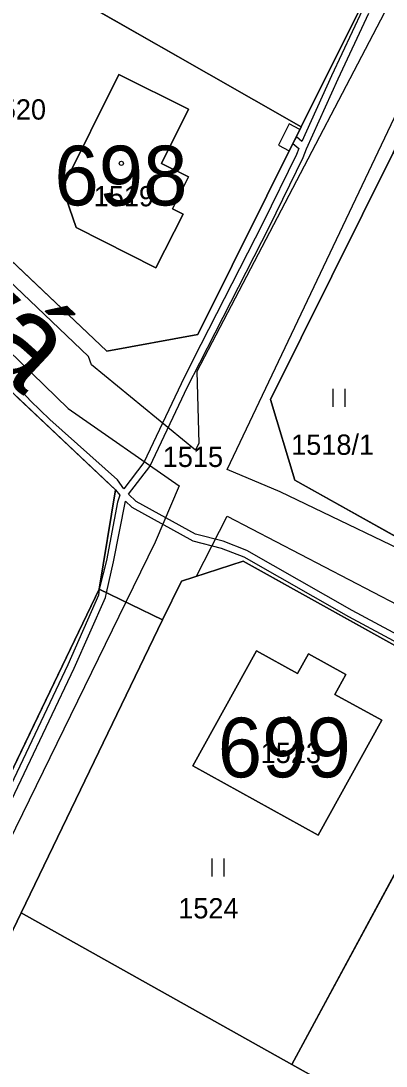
# Model space of a CAD drawing. Extents: x -689422 to -685210, y -987725 to -982160.
# Drawn here: x -687677.8 to -687647.2, y -985251.4 to -985163.8 of the extents above; entities that cross this region are included whole.
import ezdxf

# ---------------------------------------------------------------- set-up
doc = ezdxf.new("R2010")
doc.units = 0
for name, color, linetype in [('KN_Budovy', 7, 'Continuous'), ('KN_Budovy_cisla_domovni', 7, 'Continuous'), ('KN_Hranice_parcel', 7, 'Continuous'), ('KN_Parcelni cisla', 7, 'Continuous'), ('KN_Polygon parcely', 7, 'Continuous'), ('KN_Popisy_pomistni nazvy nazvy ulic', 7, 'Continuous'), ('KN_POZEMKY_ORNA PUDA', 7, 'Continuous'), ('KN_POZEMKY_OSTATNI PLOCHA', 7, 'Continuous'), ('KN_POZEMKY_TTP', 7, 'Continuous'), ('KN_POZEMKY_ZASTAVENA PLOCHA', 7, 'Continuous'), ('KN_VYUZITI_17_ostatni plocha_ostatni komunikace', 7, 'Continuous'), ('KN_Věcná břemena k části', 7, 'Continuous'), ('KN_Značky budov', 7, 'Continuous'), ('KN_Značky kultur', 7, 'Continuous')]:
    doc.layers.add(name, color=color, linetype=linetype)

msp = doc.modelspace()

# ---------------------------------------------------------------- linework, layer by layer
at = {"layer": 'KN_Budovy'}
for points in [[(-687669.61, -985168.31), (-687674.35, -985177.82), (-687673.2, -985181.14), (-687666.51, -985184.5), (-687664.23, -985180.02), (-687665.13, -985179.57), (-687663.79, -985176.88), (-687666.03, -985175.77), (-687663.77, -985171.21)], [(-687652.92, -985232.06), (-687647.58, -985222.43), (-687651.51, -985220.26), (-687650.59, -985218.6), (-687653.73, -985216.85), (-687654.65, -985218.51), (-687658.08, -985216.61), (-687663.43, -985226.25)]]:
    msp.add_lwpolyline(points, close=True, dxfattribs=at)
at = {"layer": 'KN_Hranice_parcel'}
for p, q in [((-687643.61, -985151.16), (-687654.33, -985172.7)), ((-687654.33, -985172.7), (-687681.75, -985157.05)), ((-687689.27, -985248.82), (-687671.26, -985211.45)), ((-687671.26, -985211.45), (-687665.95, -985214.02)), ((-687665.95, -985214.02), (-687677.81, -985238.56)), ((-687638.55, -985220.58), (-687655.11, -985251.26)), ((-687677.81, -985238.56), (-687655.11, -985251.26)), ((-687655.11, -985251.26), (-687649.8, -985254.23))]:
    msp.add_line(p, q, dxfattribs=at)
for points in [[(-687664.23, -985180.02), (-687665.13, -985179.57), (-687663.79, -985176.88), (-687666.03, -985175.77), (-687663.77, -985171.21), (-687669.61, -985168.31), (-687674.35, -985177.82), (-687673.2, -985181.14), (-687666.51, -985184.5), (-687664.23, -985180.02)], [(-687654.33, -985172.7), (-687662.99, -985190.1), (-687670.63, -985191.49), (-687689.84, -985173.3)], [(-687636.84, -985212.37), (-687654.88, -985202.31), (-687656.9, -985195.55), (-687646.61, -985174.88)], [(-687691.94, -985182.32), (-687669.9, -985203.12), (-687671.26, -985211.45)], [(-687665.95, -985214.02), (-687664.37, -985210.76), (-687659.19, -985209.09), (-687638.55, -985220.58)], [(-687658.08, -985216.61), (-687663.43, -985226.25), (-687652.92, -985232.06), (-687647.58, -985222.43), (-687651.51, -985220.26), (-687650.59, -985218.6), (-687653.73, -985216.85), (-687654.65, -985218.51), (-687658.08, -985216.61)], [(-687684.81, -985253.65), (-687683.66, -985250.66), (-687677.81, -985238.56)]]:
    msp.add_lwpolyline(points, dxfattribs=at)
at = {"layer": 'KN_Polygon parcely'}
msp.add_lwpolyline([(-687691.94, -985182.32), (-687669.9, -985203.12), (-687671.26, -985211.45), (-687665.95, -985214.02), (-687664.37, -985210.76), (-687659.19, -985209.09), (-687638.55, -985220.58), (-687613.79, -985234.37), (-687610.62, -985228.68), (-687609.89, -985227.37), (-687636.84, -985212.37), (-687654.88, -985202.31), (-687656.9, -985195.55), (-687646.61, -985174.88), (-687627.03, -985135.54), (-687616.34, -985132.13), (-687636.95, -985120.57), (-687633.72, -985131.28), (-687643.61, -985151.16), (-687654.33, -985172.7), (-687662.99, -985190.1), (-687670.63, -985191.49), (-687689.84, -985173.3)], dxfattribs=at)
for points in [[(-687654.33, -985172.7), (-687643.61, -985151.16), (-687671.04, -985135.56), (-687681.75, -985157.05)], [(-687681.75, -985157.05), (-687689.84, -985173.3), (-687670.63, -985191.49), (-687662.99, -985190.1), (-687654.33, -985172.7)], [(-687664.23, -985180.02), (-687666.51, -985184.5), (-687673.2, -985181.14), (-687674.35, -985177.82), (-687669.61, -985168.31), (-687663.77, -985171.21), (-687666.03, -985175.77), (-687663.79, -985176.88), (-687665.13, -985179.57)], [(-687664.23, -985180.02), (-687665.13, -985179.57), (-687663.79, -985176.88), (-687666.03, -985175.77), (-687663.77, -985171.21), (-687669.61, -985168.31), (-687674.35, -985177.82), (-687673.2, -985181.14), (-687666.51, -985184.5)], [(-687636.84, -985212.37), (-687623.92, -985187.5), (-687642.94, -985176.92), (-687646.61, -985174.88), (-687656.9, -985195.55), (-687654.88, -985202.31)], [(-687691.94, -985182.32), (-687710.55, -985219.47), (-687689.27, -985248.82), (-687671.26, -985211.45), (-687669.9, -985203.12)], [(-687665.95, -985214.02), (-687677.81, -985238.56), (-687655.11, -985251.26), (-687638.55, -985220.58), (-687659.19, -985209.09), (-687664.37, -985210.76)], [(-687703.73, -985301.1), (-687701.56, -985305.65), (-687698.06, -985292.26), (-687694.68, -985279.32), (-687684.81, -985253.65), (-687683.66, -985250.66), (-687677.81, -985238.56), (-687665.95, -985214.02), (-687671.26, -985211.45), (-687689.27, -985248.82), (-687700.19, -985277.21), (-687705.55, -985297.58)], [(-687658.08, -985216.61), (-687663.43, -985226.25), (-687652.92, -985232.06), (-687647.58, -985222.43), (-687651.51, -985220.26), (-687650.59, -985218.6), (-687653.73, -985216.85), (-687654.65, -985218.51)], [(-687658.08, -985216.61), (-687654.65, -985218.51), (-687653.73, -985216.85), (-687650.59, -985218.6), (-687651.51, -985220.26), (-687647.58, -985222.43), (-687652.92, -985232.06), (-687663.43, -985226.25)], [(-687649.8, -985254.23), (-687630.37, -985265.09), (-687613.79, -985234.37), (-687638.55, -985220.58), (-687655.11, -985251.26)], [(-687660.69, -985273.71), (-687649.8, -985254.23), (-687655.11, -985251.26), (-687677.81, -985238.56), (-687683.66, -985250.66), (-687684.81, -985253.65)]]:
    msp.add_lwpolyline(points, close=True, dxfattribs=at)
at = {"layer": 'KN_POZEMKY_ORNA PUDA'}
for p, q in [((-687683.66, -985250.66), (-687677.81, -985238.56)), ((-687677.81, -985238.56), (-687655.11, -985251.26)), ((-687655.11, -985251.26), (-687649.8, -985254.23))]:
    msp.add_line(p, q, dxfattribs=at)
at = {"layer": 'KN_POZEMKY_OSTATNI PLOCHA'}
for p, q in [((-687654.33, -985172.7), (-687643.61, -985151.16)), ((-687662.99, -985190.1), (-687654.33, -985172.7)), ((-687689.84, -985173.3), (-687670.63, -985191.49)), ((-687646.61, -985174.88), (-687656.9, -985195.55)), ((-687669.9, -985203.12), (-687691.94, -985182.32)), ((-687670.63, -985191.49), (-687662.99, -985190.1)), ((-687656.9, -985195.55), (-687654.88, -985202.31)), ((-687654.88, -985202.31), (-687636.84, -985212.37)), ((-687671.26, -985211.45), (-687669.9, -985203.12)), ((-687659.19, -985209.09), (-687664.37, -985210.76)), ((-687638.55, -985220.58), (-687659.19, -985209.09)), ((-687664.37, -985210.76), (-687665.95, -985214.02)), ((-687665.95, -985214.02), (-687671.26, -985211.45))]:
    msp.add_line(p, q, dxfattribs=at)
at = {"layer": 'KN_POZEMKY_TTP'}
for p, q in [((-687643.61, -985151.16), (-687654.33, -985172.7)), ((-687681.75, -985157.05), (-687654.33, -985172.7)), ((-687654.33, -985172.7), (-687681.75, -985157.05)), ((-687669.61, -985168.31), (-687674.35, -985177.82)), ((-687663.77, -985171.21), (-687669.61, -985168.31)), ((-687666.03, -985175.77), (-687663.77, -985171.21)), ((-687654.33, -985172.7), (-687662.99, -985190.1)), ((-687670.63, -985191.49), (-687689.84, -985173.3)), ((-687656.9, -985195.55), (-687646.61, -985174.88)), ((-687663.79, -985176.88), (-687666.03, -985175.77)), ((-687665.13, -985179.57), (-687663.79, -985176.88)), ((-687674.35, -985177.82), (-687673.2, -985181.14)), ((-687664.23, -985180.02), (-687665.13, -985179.57)), ((-687666.51, -985184.5), (-687664.23, -985180.02)), ((-687673.2, -985181.14), (-687666.51, -985184.5)), ((-687691.94, -985182.32), (-687669.9, -985203.12)), ((-687662.99, -985190.1), (-687670.63, -985191.49)), ((-687654.88, -985202.31), (-687656.9, -985195.55)), ((-687636.84, -985212.37), (-687654.88, -985202.31)), ((-687669.9, -985203.12), (-687671.26, -985211.45)), ((-687664.37, -985210.76), (-687659.19, -985209.09)), ((-687659.19, -985209.09), (-687638.55, -985220.58)), ((-687665.95, -985214.02), (-687664.37, -985210.76)), ((-687671.26, -985211.45), (-687689.27, -985248.82)), ((-687689.27, -985248.82), (-687671.26, -985211.45)), ((-687671.26, -985211.45), (-687665.95, -985214.02)), ((-687677.81, -985238.56), (-687665.95, -985214.02)), ((-687665.95, -985214.02), (-687677.81, -985238.56)), ((-687658.08, -985216.61), (-687663.43, -985226.25)), ((-687654.65, -985218.51), (-687658.08, -985216.61)), ((-687653.73, -985216.85), (-687654.65, -985218.51)), ((-687650.59, -985218.6), (-687653.73, -985216.85)), ((-687651.51, -985220.26), (-687650.59, -985218.6)), ((-687638.55, -985220.58), (-687655.11, -985251.26)), ((-687655.11, -985251.26), (-687638.55, -985220.58)), ((-687647.58, -985222.43), (-687651.51, -985220.26)), ((-687652.92, -985232.06), (-687647.58, -985222.43)), ((-687663.43, -985226.25), (-687652.92, -985232.06)), ((-687677.81, -985238.56), (-687683.66, -985250.66)), ((-687655.11, -985251.26), (-687677.81, -985238.56)), ((-687649.8, -985254.23), (-687655.11, -985251.26))]:
    msp.add_line(p, q, dxfattribs=at)
at = {"layer": 'KN_POZEMKY_ZASTAVENA PLOCHA'}
for p, q in [((-687674.35, -985177.82), (-687669.61, -985168.31)), ((-687669.61, -985168.31), (-687663.77, -985171.21)), ((-687663.77, -985171.21), (-687666.03, -985175.77)), ((-687666.03, -985175.77), (-687663.79, -985176.88)), ((-687663.79, -985176.88), (-687665.13, -985179.57)), ((-687673.2, -985181.14), (-687674.35, -985177.82)), ((-687665.13, -985179.57), (-687664.23, -985180.02)), ((-687664.23, -985180.02), (-687666.51, -985184.5)), ((-687666.51, -985184.5), (-687673.2, -985181.14)), ((-687663.43, -985226.25), (-687658.08, -985216.61)), ((-687658.08, -985216.61), (-687654.65, -985218.51)), ((-687654.65, -985218.51), (-687653.73, -985216.85)), ((-687653.73, -985216.85), (-687650.59, -985218.6)), ((-687650.59, -985218.6), (-687651.51, -985220.26)), ((-687651.51, -985220.26), (-687647.58, -985222.43)), ((-687647.58, -985222.43), (-687652.92, -985232.06)), ((-687652.92, -985232.06), (-687663.43, -985226.25))]:
    msp.add_line(p, q, dxfattribs=at)
at = {"layer": 'KN_VYUZITI_17_ostatni plocha_ostatni komunikace'}
for p, q in [((-687654.33, -985172.7), (-687643.61, -985151.16)), ((-687662.99, -985190.1), (-687654.33, -985172.7)), ((-687689.84, -985173.3), (-687670.63, -985191.49)), ((-687646.61, -985174.88), (-687656.9, -985195.55)), ((-687669.9, -985203.12), (-687691.94, -985182.32)), ((-687670.63, -985191.49), (-687662.99, -985190.1)), ((-687656.9, -985195.55), (-687654.88, -985202.31)), ((-687654.88, -985202.31), (-687636.84, -985212.37)), ((-687671.26, -985211.45), (-687669.9, -985203.12)), ((-687659.19, -985209.09), (-687664.37, -985210.76)), ((-687638.55, -985220.58), (-687659.19, -985209.09)), ((-687664.37, -985210.76), (-687665.95, -985214.02)), ((-687665.95, -985214.02), (-687671.26, -985211.45))]:
    msp.add_line(p, q, dxfattribs=at)
at = {"layer": 'KN_Věcná břemena k části'}
for points in [[(-687641.27, -985151.44), (-687663.08, -985193.21), (-687662.92, -985199.2), (-687663.19, -985199.78), (-687671.9, -985192.64), (-687672.17, -985191.95), (-687692.41, -985172.63)], [(-687680.08, -985243.26), (-687677.81, -985238.56), (-687665.95, -985214.02), (-687664.37, -985210.76), (-687663.12, -985210.36), (-687660.53, -985205.33), (-687638.09, -985216.99), (-687637.5, -985215.86), (-687631.2, -985220.29), (-687629.41, -985217.76), (-687636.58, -985212.71), (-687642.48, -985209.83), (-687656.09, -985203.27), (-687660.53, -985201.4), (-687640.59, -985159.43)], [(-687649.19, -985162.9), (-687651.78, -985168.41), (-687654.27, -985173.93), (-687654.74, -985173.53), (-687655.03, -985174.1), (-687654.52, -985174.5), (-687654.72, -985175.02), (-687657.54, -985180.78), (-687663.38, -985192.19), (-687664.39, -985194.22), (-687667.53, -985200.83), (-687669.21, -985203.02), (-687669.72, -985202.29), (-687675.41, -985197.23), (-687677.02, -985195.67), (-687681.3, -985191.01)], [(-687639.33, -985218.98), (-687650.06, -985213.22), (-687658.89, -985208.19), (-687660.86, -985207.42), (-687663.2, -985206.83), (-687668.16, -985204.08), (-687668.81, -985203.49), (-687667.01, -985201.15), (-687663.85, -985194.48), (-687662.84, -985192.47), (-687657, -985181.04), (-687654.18, -985175.26), (-687653.88, -985174.53), (-687651.24, -985168.67), (-687648.65, -985163.16)], [(-687693.05, -985177.7), (-687673.86, -985196.29), (-687664.56, -985202.79), (-687666.57, -985207.51), (-687669.03, -985212.53), (-687682.35, -985239.77)], [(-687678.08, -985195.4), (-687675.75, -985197.6), (-687670.26, -985202.78), (-687669.9, -985203.12), (-687669.55, -985203.57), (-687669.73, -985204.16), (-687670.66, -985209.04), (-687671.26, -985211.45), (-687671.32, -985211.95), (-687673.9, -985217.79), (-687680.22, -985231.04)], [(-687679.68, -985231.3), (-687673.36, -985218.05), (-687670.74, -985212.13), (-687670.65, -985211.74), (-687670.08, -985209.16), (-687669.07, -985204.06), (-687668.52, -985204.58), (-687663.42, -985207.39), (-687661.04, -985208), (-687659.15, -985208.73), (-687650.36, -985213.74), (-687639.81, -985219.4)]]:
    msp.add_lwpolyline(points, dxfattribs=at)
msp.add_lwpolyline([(-687656.24, -985174.24), (-687655.33, -985174.71), (-687655.03, -985174.1), (-687654.74, -985173.53), (-687654.44, -985172.91), (-687655.33, -985172.45)], close=True, dxfattribs=at)
at = {"layer": 'KN_Značky budov'}
for centre in [(-687669.407, -985175.759), (-687655.387, -985222.289)]:
    msp.add_circle(centre, 0.175, dxfattribs=at)
at = {"layer": 'KN_Značky kultur'}
for p, q in [((-687651.661, -985196.16), (-687651.661, -985194.66)), ((-687650.66, -985196.16), (-687650.66, -985194.66)), ((-687661.791, -985235.51), (-687661.791, -985234.01)), ((-687660.79, -985235.51), (-687660.79, -985234.01))]:
    msp.add_line(p, q, dxfattribs=at)

# ---------------------------------------------------------------- texts
at = {"layer": 'KN_Budovy_cisla_domovni'}
for s, p in [('698', (-687675.022, -985179.279)), ('699', (-687661.327, -985227.209))]:
    msp.add_text(s, height=5, dxfattribs=at).set_placement(p)
at = {"layer": 'KN_Parcelni cisla'}
for s, p in [('1520', (-687680.78, -985172.09)), ('1519', (-687671.73, -985179.36)), ('1518/1', (-687655.177, -985200.18)), ('1515', (-687665.94, -985201.2)), ('1523', (-687657.73, -985226.01)), ('1524', (-687664.64, -985239.03))]:
    msp.add_text(s, height=1.7, dxfattribs=at).set_placement(p)
at = {"layer": 'KN_Popisy_pomistni nazvy nazvy ulic'}
msp.add_text('Duhová', height=7.5, rotation=317, dxfattribs=at).set_placement((-687702.893, -985171.681))

doc.saveas('drawing.dxf')
